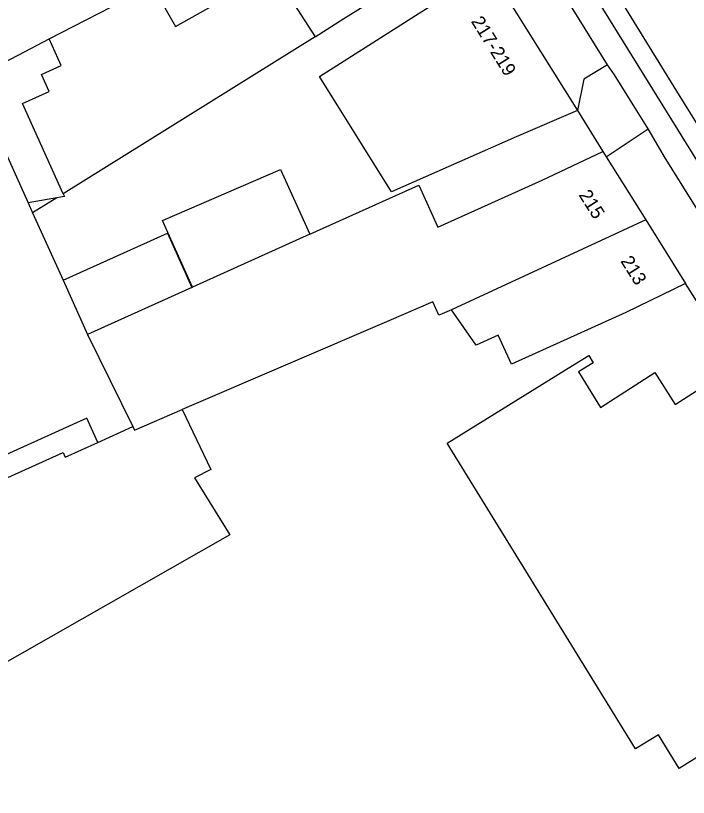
# Model space of a CAD drawing. Extents: x 159888 to 160757, y 384031 to 384746.
# Drawn here: x 160516.6 to 160566.6, y 384369.6 to 384427.7 of the extents above; entities that cross this region are included whole.
import ezdxf

# ---------------------------------------------------------------- set-up
doc = ezdxf.new("R2010")
doc.units = 0
for name, color, linetype in [('IMGEO_Pand', 7, 'Continuous'), ('IMGEO_Pand_nummerreeks', 7, 'Continuous'), ('IMGEO_Rijbaan_lokaal_gesloten', 7, 'Continuous'), ('IMGEO_Rijbaan_lokaal_open', 7, 'Continuous'), ('IMGEO_Voetpad_open', 7, 'Continuous')]:
    doc.layers.add(name, color=color, linetype=linetype)

msp = doc.modelspace()

# ---------------------------------------------------------------- linework, layer by layer
at = {"layer": 'IMGEO_Pand'}
for points in [[(160537.148, 384433.59), (160538.883, 384430.814), (160536.731, 384429.407), (160538.821, 384426.153)], [(160538.821, 384426.153), (160540.943, 384427.519), (160546.154, 384430.774), (160550.312, 384433.524)], [(160528.774, 384431.061), (160526.742, 384429.913), (160528.435, 384426.917), (160531.695, 384428.759), (160530.025, 384431.712)], [(160519.049, 384426.008), (160525.511, 384429.366), (160528.774, 384431.061)], [(160558.33, 384420.679), (160553.765, 384418.731), (160544.483, 384414.641), (160539.149, 384423.216), (160547.57, 384428.561), (160551.79, 384431.149)], [(160551.79, 384431.149), (160558.33, 384420.679)], [(160513.319, 384423.031), (160516.785, 384424.832), (160519.049, 384426.008)], [(160520.093, 384414.495), (160517.063, 384421.208), (160519.051, 384422.106), (160518.484, 384423.363), (160519.945, 384424.022), (160519.049, 384426.008)], [(160513.319, 384423.031), (160517.476, 384413.822)], [(160538.422, 384411.483), (160546.525, 384415.141), (160547.94, 384412.007), (160555.702, 384415.512), (160560.216, 384417.647)], [(160560.216, 384417.647), (160560.463, 384417.251)], [(160560.463, 384417.251), (160563.392, 384412.563)], [(160520.093, 384414.495), (160520.183, 384414.296), (160519.889, 384414.244), (160519.614, 384414.196)], [(160519.614, 384414.196), (160517.476, 384413.822)], [(160517.476, 384413.822), (160517.815, 384413.072)], [(160517.815, 384413.072), (160520.076, 384408.063)], [(160563.392, 384412.563), (160549.329, 384406.035), (160548.964, 384405.87)], [(160563.392, 384412.563), (160566.359, 384407.814)], [(160520.076, 384408.063), (160527.838, 384411.567), (160529.662, 384407.528)], [(160538.422, 384411.483), (160529.703, 384407.547)], [(160520.076, 384408.063), (160521.9, 384404.024)], [(160529.662, 384407.528), (160521.9, 384404.024)], [(160529.662, 384407.528), (160529.703, 384407.547)], [(160566.359, 384407.814), (160561.92, 384405.677), (160553.405, 384401.832), (160552.434, 384403.983), (160550.785, 384403.239), (160548.964, 384405.87)], [(160548.964, 384405.87), (160548.249, 384405.567), (160548.024, 384405.465), (160547.579, 384406.451), (160544.293, 384405.04), (160528.944, 384398.447)], [(160521.9, 384404.024), (160525.259, 384397.188)], [(160567.598, 384372.839), (160565.878, 384371.778), (160564.339, 384374.273), (160562.643, 384373.227), (160548.621, 384395.966), (160557.952, 384401.72), (160559.167, 384402.469), (160559.495, 384401.938), (160558.386, 384401.254), (160560.02, 384398.606), (160564.059, 384401.198), (160565.583, 384398.823), (160569.095, 384401.076)], [(160528.944, 384398.447), (160531.06, 384394.011), (160529.854, 384393.381), (160532.476, 384389.133), (160510.261, 384376.495), (160506.59, 384382.948), (160512.814, 384386.489), (160510.357, 384390.876), (160520.089, 384395.264), (160520.242, 384394.924), (160522.66, 384396.015)], [(160525.259, 384397.188), (160525.388, 384396.92), (160528.944, 384398.447)], [(160522.66, 384396.015), (160521.851, 384397.809), (160507.479, 384391.32), (160508.168, 384389.793), (160505.218, 384388.461)], [(160522.66, 384396.015), (160525.259, 384397.188)]]:
    msp.add_lwpolyline(points, dxfattribs=at)
at = {"layer": 'IMGEO_Rijbaan_lokaal_gesloten'}
for points in [[(160521.397, 384493.999), (160525.927, 384486.643), (160525.936, 384486.628), (160565.675, 384422.118), (160628.254, 384321.427)], [(160537.603, 384464.743), (160543.713, 384454.868), (160591.404, 384377.897), (160615.758, 384338.612)]]:
    msp.add_lwpolyline(points, dxfattribs=at)
at = {"layer": 'IMGEO_Rijbaan_lokaal_open'}
for points in [[(160538.821, 384426.153), (160520.093, 384414.495)], [(160558.33, 384420.679), (160560.216, 384417.647)], [(160529.703, 384407.547), (160527.867, 384411.614), (160527.477, 384412.518), (160536.245, 384416.303), (160538.422, 384411.483)], [(160519.614, 384414.196), (160517.815, 384413.072)]]:
    msp.add_lwpolyline(points, dxfattribs=at)
at = {"layer": 'IMGEO_Voetpad_open'}
for points in [[(160560.546, 384424.068), (160555.44, 384432.318)], [(160560.546, 384424.068), (160558.781, 384423.024), (160558.33, 384420.679)], [(160563.566, 384419.321), (160561.084, 384423.337), (160560.546, 384424.068)], [(160560.463, 384417.251), (160563.566, 384419.321)], [(160614.145, 384337.587), (160613.675, 384338.3), (160600.12, 384360.1), (160585.252, 384384.362), (160570.857, 384407.526), (160564.854, 384417.108), (160563.566, 384419.321)], [(160611.084, 384335.6), (160609.425, 384338.231), (160606.794, 384342.482), (160606.584, 384342.823), (160603.953, 384347.074), (160603.742, 384347.414), (160601.085, 384351.65), (160600.365, 384352.829), (160597.222, 384357.971), (160594.642, 384362.181), (160593.757, 384363.576), (160591.184, 384367.806), (160590.298, 384369.214), (160585.486, 384377.009), (160580.046, 384385.856), (160577.427, 384390.077), (160576.576, 384391.436), (160573.976, 384395.655), (160573.139, 384397.008), (160570.55, 384401.238), (160566.359, 384407.814)]]:
    msp.add_lwpolyline(points, dxfattribs=at)

# ---------------------------------------------------------------- texts
at = {"layer": 'IMGEO_Pand_nummerreeks'}
for s, rotation, p in [('217-219', 301.9651, (160550.378, 384427.309)), ('215', 302.30888, (160558.378, 384414.408)), ('213', 302.29742, (160561.487, 384409.491))]:
    msp.add_text(s, height=1, rotation=rotation, dxfattribs=at).set_placement(p)

doc.saveas('drawing.dxf')
